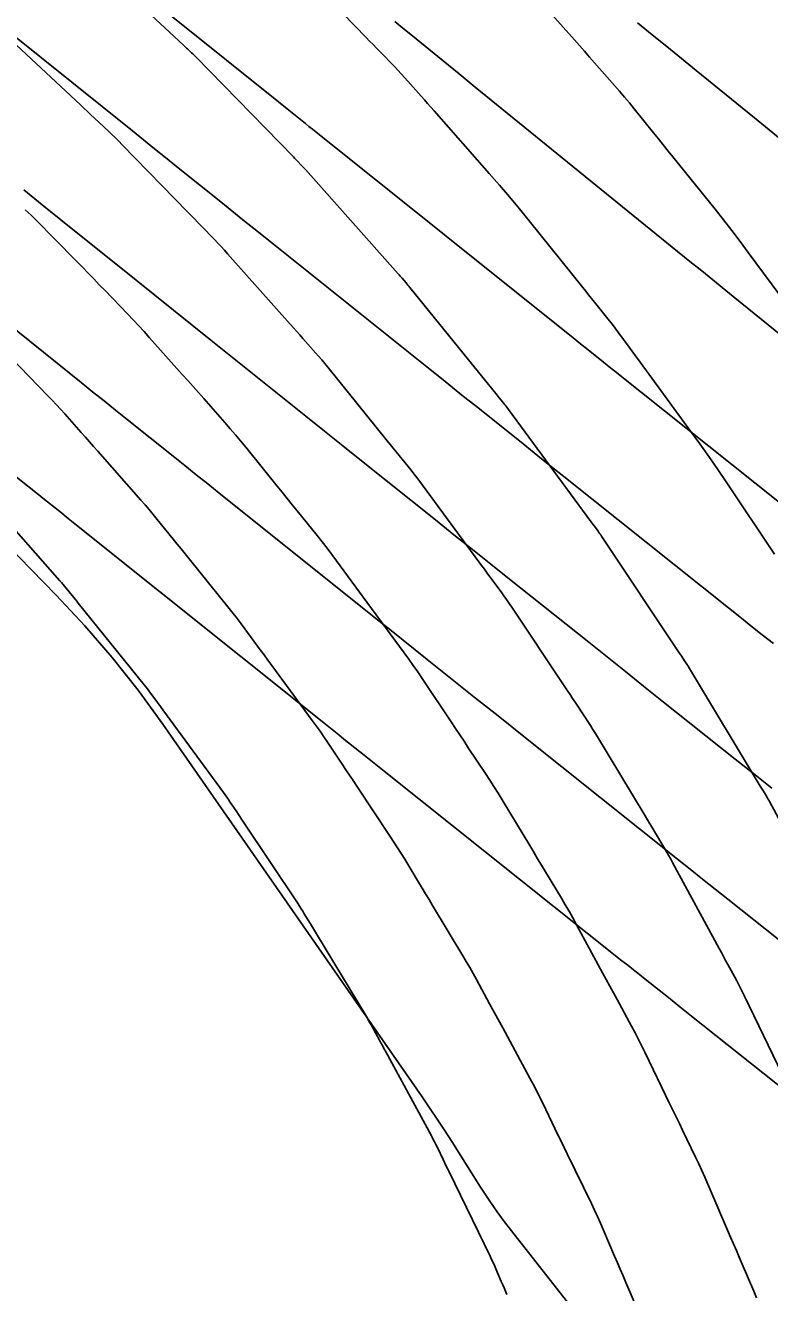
# Model space of a CAD drawing. Extents: x 1005228 to 1008882, y 1883389 to 1885754.
# Drawn here: x 1007534.54 to 1007554.1, y 1884924.33 to 1884957.65 of the extents above; entities that cross this region are included whole.
import ezdxf

# ---------------------------------------------------------------- set-up
doc = ezdxf.new("R2010")
doc.units = 0
for name, color, linetype in [('ATDIMS', 7, 'Continuous'), ('C-ANNO-NOTE', 7, 'Continuous'), ('TSOBSTACLE', 7, 'Continuous')]:
    doc.layers.add(name, color=color, linetype=linetype)

msp = doc.modelspace()

# ---------------------------------------------------------------- linework, layer by layer
at = {"layer": 'ATDIMS'}
for points in [[(1007556.687, 1884943.246), (1007550.124, 1884948.482), (1007550.024, 1884948.561), (1007549.925, 1884948.641), (1007549.825, 1884948.72), (1007549.725, 1884948.8), (1007549.327, 1884949.119), (1007549.128, 1884949.278), (1007548.929, 1884949.438), (1007542.256, 1884954.782), (1007542.167, 1884954.853), (1007542.078, 1884954.924), (1007541.989, 1884954.995), (1007541.901, 1884955.066), (1007541.457, 1884955.423), (1007541.191, 1884955.637), (1007534.27, 1884961.197)], [(1007535.989, 1884959.657), (1007538.691, 1884957.13), (1007538.718, 1884957.105), (1007538.745, 1884957.08), (1007538.772, 1884957.054), (1007538.799, 1884957.029), (1007538.906, 1884956.927), (1007538.933, 1884956.901), (1007538.96, 1884956.875), (1007538.986, 1884956.849), (1007539.012, 1884956.823), (1007541.579, 1884954.19), (1007541.606, 1884954.163), (1007541.633, 1884954.135), (1007541.66, 1884954.108), (1007541.687, 1884954.08), (1007541.794, 1884953.969), (1007541.82, 1884953.942), (1007541.847, 1884953.914), (1007541.873, 1884953.885), (1007541.898, 1884953.857), (1007544.33, 1884951.119), (1007544.356, 1884951.09), (1007544.382, 1884951.06), (1007544.408, 1884951.031), (1007544.434, 1884951.001), (1007544.539, 1884950.883), (1007544.565, 1884950.853), (1007544.59, 1884950.823), (1007544.615, 1884950.793), (1007544.64, 1884950.762), (1007546.938, 1884947.924), (1007546.988, 1884947.862), (1007547.038, 1884947.8), (1007547.138, 1884947.675), (1007547.163, 1884947.644), (1007547.188, 1884947.613), (1007547.212, 1884947.581), (1007547.236, 1884947.549), (1007549.396, 1884944.61), (1007549.444, 1884944.546), (1007549.491, 1884944.481), (1007549.586, 1884944.352), (1007549.609, 1884944.319), (1007549.633, 1884944.287), (1007549.655, 1884944.254), (1007549.678, 1884944.22), (1007551.703, 1884941.184), (1007551.769, 1884941.085), (1007551.879, 1884940.92), (1007551.901, 1884940.886), (1007551.922, 1884940.853), (1007551.943, 1884940.819), (1007551.964, 1884940.785), (1007553.85, 1884937.652), (1007553.931, 1884937.518), (1007554.011, 1884937.384), (1007554.031, 1884937.351), (1007554.051, 1884937.317), (1007554.07, 1884937.283), (1007554.089, 1884937.249), (1007555.834, 1884934.021)]]:
    msp.add_lwpolyline(points, dxfattribs=at)
at = {"layer": 'C-ANNO-NOTE'}
msp.add_lwpolyline([(1007551.496, 1884920.625), (1007547.309, 1884925.958), (1007547.095, 1884926.238), (1007546.888, 1884926.524), (1007546.688, 1884926.815), (1007546.495, 1884927.111), (1007545.741, 1884928.305), (1007545.55, 1884928.603), (1007545.357, 1884928.898), (1007545.16, 1884929.191), (1007544.96, 1884929.482), (1007538.148, 1884939.279), (1007537.501, 1884940.169), (1007536.819, 1884941.031), (1007536.102, 1884941.863), (1007535.35, 1884942.667), (1007532.082, 1884946.017)], dxfattribs=at)
at = {"layer": 'TSOBSTACLE'}
for points in [[(1007541.97, 1884958.912), (1007543.491, 1884957.334), (1007543.584, 1884957.239), (1007543.676, 1884957.143), (1007543.768, 1884957.048), (1007543.861, 1884956.952), (1007544.233, 1884956.568), (1007544.324, 1884956.473), (1007544.413, 1884956.378), (1007544.501, 1884956.281), (1007544.588, 1884956.184), (1007544.934, 1884955.792), (1007545.021, 1884955.694), (1007545.107, 1884955.596), (1007545.193, 1884955.498), (1007545.28, 1884955.4), (1007546.725, 1884953.758), (1007546.993, 1884953.45), (1007547.257, 1884953.14), (1007547.518, 1884952.826), (1007547.776, 1884952.509), (1007549.183, 1884950.759), (1007549.261, 1884950.662), (1007549.339, 1884950.565), (1007549.417, 1884950.469), (1007549.495, 1884950.372), (1007549.809, 1884949.982), (1007549.886, 1884949.886), (1007549.962, 1884949.788), (1007550.036, 1884949.69), (1007550.11, 1884949.591), (1007550.402, 1884949.193), (1007550.475, 1884949.093), (1007550.548, 1884948.994), (1007550.621, 1884948.894), (1007550.694, 1884948.794), (1007552.017, 1884946.986), (1007552.26, 1884946.651), (1007552.5, 1884946.312), (1007552.735, 1884945.971), (1007552.967, 1884945.627), (1007554.22, 1884943.746)], [(1007554.195, 1884941.396), (1007553.9, 1884941.632), (1007553.605, 1884941.867), (1007553.309, 1884942.103), (1007553.014, 1884942.338), (1007548.691, 1884945.788), (1007548.397, 1884946.022), (1007548.104, 1884946.256), (1007547.811, 1884946.49), (1007547.518, 1884946.724), (1007546.347, 1884947.662), (1007546.054, 1884947.897), (1007545.761, 1884948.131), (1007545.468, 1884948.366), (1007545.175, 1884948.6), (1007540.835, 1884952.076), (1007540.544, 1884952.309), (1007540.253, 1884952.542), (1007539.963, 1884952.775), (1007539.672, 1884953.008), (1007538.511, 1884953.941), (1007538.22, 1884954.175), (1007537.93, 1884954.408), (1007537.64, 1884954.641), (1007537.349, 1884954.875), (1007532.518, 1884958.756)], [(1007554.561, 1884950.282), (1007553.534, 1884951.682), (1007553.321, 1884951.969), (1007553.105, 1884952.254), (1007552.885, 1884952.536), (1007552.662, 1884952.816), (1007551.554, 1884954.19), (1007551.427, 1884954.347), (1007551.3, 1884954.505), (1007551.173, 1884954.663), (1007551.046, 1884954.821), (1007550.535, 1884955.457), (1007550.409, 1884955.612), (1007550.281, 1884955.765), (1007550.151, 1884955.917), (1007550.02, 1884956.068), (1007549.492, 1884956.668), (1007549.36, 1884956.818), (1007549.228, 1884956.968), (1007549.096, 1884957.118), (1007548.964, 1884957.268), (1007547.782, 1884958.605)], [(1007544.243, 1884957.751), (1007544.455, 1884957.578), (1007544.666, 1884957.406), (1007545.513, 1884956.718), (1007545.936, 1884956.374), (1007546.359, 1884956.029), (1007551.672, 1884951.709), (1007551.856, 1884951.56), (1007552.039, 1884951.411), (1007552.223, 1884951.263), (1007552.406, 1884951.114), (1007553.14, 1884950.519), (1007553.324, 1884950.37), (1007553.507, 1884950.222), (1007553.691, 1884950.073), (1007553.874, 1884949.924), (1007559.536, 1884945.338)], [(1007554.466, 1884954.592), (1007554.082, 1884954.904), (1007553.697, 1884955.216), (1007552.16, 1884956.466), (1007551.776, 1884956.779), (1007551.392, 1884957.091), (1007551.007, 1884957.403), (1007550.623, 1884957.716)], [(1007534.176, 1884957.249), (1007535.984, 1884955.558), (1007536.076, 1884955.472), (1007536.168, 1884955.385), (1007536.26, 1884955.299), (1007536.352, 1884955.212), (1007536.719, 1884954.866), (1007536.811, 1884954.779), (1007536.901, 1884954.691), (1007536.99, 1884954.602), (1007537.079, 1884954.512), (1007538.807, 1884952.74), (1007538.895, 1884952.65), (1007538.982, 1884952.56), (1007539.07, 1884952.469), (1007539.158, 1884952.379), (1007539.508, 1884952.017), (1007539.595, 1884951.926), (1007539.681, 1884951.834), (1007539.766, 1884951.741), (1007539.85, 1884951.648), (1007541.495, 1884949.795), (1007541.579, 1884949.702), (1007541.662, 1884949.608), (1007541.745, 1884949.514), (1007541.828, 1884949.42), (1007542.16, 1884949.044), (1007542.242, 1884948.95), (1007542.323, 1884948.855), (1007542.404, 1884948.759), (1007542.483, 1884948.662), (1007544.047, 1884946.73), (1007544.125, 1884946.633), (1007544.203, 1884946.537), (1007544.281, 1884946.44), (1007544.359, 1884946.343), (1007544.672, 1884945.955), (1007544.749, 1884945.858), (1007544.826, 1884945.76), (1007544.901, 1884945.661), (1007544.975, 1884945.561), (1007546.454, 1884943.55), (1007546.527, 1884943.451), (1007546.6, 1884943.351), (1007546.673, 1884943.252), (1007546.746, 1884943.152), (1007547.037, 1884942.755), (1007547.11, 1884942.655), (1007547.181, 1884942.554), (1007547.251, 1884942.453), (1007547.32, 1884942.351), (1007548.714, 1884940.261), (1007548.781, 1884940.159), (1007548.849, 1884940.058), (1007548.916, 1884939.957), (1007548.984, 1884939.855), (1007549.254, 1884939.45), (1007549.321, 1884939.348), (1007549.387, 1884939.245), (1007549.452, 1884939.142), (1007549.515, 1884939.038), (1007550.82, 1884936.869), (1007550.882, 1884936.766), (1007550.944, 1884936.663), (1007551.006, 1884936.56), (1007551.068, 1884936.457), (1007551.317, 1884936.045), (1007551.378, 1884935.942), (1007551.438, 1884935.838), (1007551.497, 1884935.733), (1007551.555, 1884935.628), (1007552.77, 1884933.381), (1007552.827, 1884933.277), (1007552.883, 1884933.173), (1007552.939, 1884933.069), (1007552.996, 1884932.965), (1007553.221, 1884932.549), (1007553.277, 1884932.445), (1007553.332, 1884932.34), (1007553.385, 1884932.234), (1007553.437, 1884932.128), (1007554.559, 1884929.803)], [(1007554.151, 1884937.595), (1007553.67, 1884937.979), (1007553.189, 1884938.362), (1007551.265, 1884939.896), (1007550.784, 1884940.28), (1007550.303, 1884940.664), (1007549.822, 1884941.047), (1007549.341, 1884941.431), (1007547.257, 1884943.093), (1007546.771, 1884943.482), (1007546.284, 1884943.871), (1007545.797, 1884944.26), (1007545.311, 1884944.649), (1007543.366, 1884946.206), (1007542.88, 1884946.595), (1007542.394, 1884946.984), (1007541.908, 1884947.373), (1007541.421, 1884947.763), (1007539.414, 1884949.37), (1007538.921, 1884949.765), (1007538.429, 1884950.16), (1007537.937, 1884950.555), (1007537.444, 1884950.95), (1007535.469, 1884952.537), (1007534.98, 1884952.93), (1007534.492, 1884953.322)], [(1007553.753, 1884924.2), (1007553.679, 1884924.376), (1007553.373, 1884925.086), (1007553.297, 1884925.263), (1007553.221, 1884925.44), (1007553.145, 1884925.617), (1007553.069, 1884925.794), (1007552.474, 1884927.188), (1007552.396, 1884927.368), (1007552.316, 1884927.546), (1007552.234, 1884927.723), (1007552.149, 1884927.9), (1007551.808, 1884928.604), (1007551.722, 1884928.78), (1007551.637, 1884928.956), (1007551.552, 1884929.132), (1007551.467, 1884929.308), (1007550.825, 1884930.638), (1007550.738, 1884930.816), (1007550.648, 1884930.993), (1007550.557, 1884931.169), (1007550.463, 1884931.344), (1007550.084, 1884932.042), (1007549.99, 1884932.217), (1007549.895, 1884932.391), (1007549.801, 1884932.566), (1007549.706, 1884932.741), (1007549.021, 1884934.007), (1007548.924, 1884934.184), (1007548.826, 1884934.359), (1007548.725, 1884934.533), (1007548.622, 1884934.706), (1007548.206, 1884935.396), (1007548.102, 1884935.569), (1007547.999, 1884935.741), (1007547.895, 1884935.913), (1007547.791, 1884936.086), (1007547.066, 1884937.291), (1007546.96, 1884937.465), (1007546.851, 1884937.638), (1007546.741, 1884937.809), (1007546.629, 1884937.98), (1007546.177, 1884938.659), (1007546.064, 1884938.828), (1007545.951, 1884938.998), (1007545.837, 1884939.168), (1007545.724, 1884939.337), (1007544.962, 1884940.481), (1007544.846, 1884940.652), (1007544.729, 1884940.822), (1007544.61, 1884940.99), (1007544.488, 1884941.158), (1007544, 1884941.824), (1007543.878, 1884941.99), (1007543.756, 1884942.157), (1007543.633, 1884942.323), (1007543.511, 1884942.49), (1007542.714, 1884943.573), (1007542.59, 1884943.741), (1007542.463, 1884943.907), (1007542.335, 1884944.072), (1007542.205, 1884944.235), (1007541.68, 1884944.886), (1007541.549, 1884945.049), (1007541.418, 1884945.211), (1007541.287, 1884945.374), (1007541.155, 1884945.536), (1007540.326, 1884946.561), (1007540.192, 1884946.724), (1007540.057, 1884946.886), (1007539.92, 1884947.047), (1007539.781, 1884947.206), (1007539.222, 1884947.839), (1007539.082, 1884947.997), (1007538.942, 1884948.156), (1007538.802, 1884948.314), (1007538.661, 1884948.472), (1007537.802, 1884949.439), (1007537.66, 1884949.598), (1007537.515, 1884949.755), (1007537.37, 1884949.911), (1007537.222, 1884950.065), (1007536.629, 1884950.678), (1007536.48, 1884950.831), (1007536.332, 1884950.984), (1007536.183, 1884951.137), (1007536.034, 1884951.29), (1007535.146, 1884952.2), (1007534.995, 1884952.354), (1007534.842, 1884952.506), (1007534.688, 1884952.656), (1007534.532, 1884952.804)], [(1007554.319, 1884933.629), (1007552.996, 1884934.681), (1007552.665, 1884934.944), (1007552.335, 1884935.207), (1007552.004, 1884935.47), (1007551.674, 1884935.733), (1007547.636, 1884938.954), (1007547.319, 1884939.207), (1007547.002, 1884939.46), (1007546.684, 1884939.713), (1007546.367, 1884939.966), (1007545.098, 1884940.979), (1007544.781, 1884941.232), (1007544.463, 1884941.485), (1007544.146, 1884941.739), (1007543.829, 1884941.993), (1007539.633, 1884945.352), (1007539.33, 1884945.595), (1007539.027, 1884945.837), (1007538.724, 1884946.08), (1007538.421, 1884946.322), (1007537.209, 1884947.292), (1007536.907, 1884947.535), (1007536.604, 1884947.778), (1007536.301, 1884948.02), (1007535.999, 1884948.263), (1007531.628, 1884951.774)], [(1007556.772, 1884927.847), (1007552.045, 1884931.605), (1007551.739, 1884931.847), (1007551.434, 1884932.09), (1007550.824, 1884932.575), (1007550.671, 1884932.697), (1007550.518, 1884932.818), (1007550.366, 1884932.94), (1007550.214, 1884933.061), (1007543.965, 1884938.045), (1007543.7, 1884938.256), (1007543.436, 1884938.467), (1007542.907, 1884938.889), (1007542.775, 1884938.995), (1007542.643, 1884939.1), (1007542.511, 1884939.206), (1007542.379, 1884939.311), (1007535.88, 1884944.514), (1007535.66, 1884944.69), (1007535.439, 1884944.866), (1007534.999, 1884945.219), (1007534.889, 1884945.307), (1007534.779, 1884945.395), (1007534.669, 1884945.484), (1007534.559, 1884945.572), (1007527.788, 1884951.012)], [(1007550.815, 1884923.448), (1007550.318, 1884924.601), (1007550.243, 1884924.775), (1007550.168, 1884924.949), (1007550.094, 1884925.122), (1007550.02, 1884925.296), (1007549.723, 1884925.991), (1007549.648, 1884926.164), (1007549.571, 1884926.336), (1007549.491, 1884926.507), (1007549.41, 1884926.678), (1007548.775, 1884927.985), (1007548.694, 1884928.152), (1007548.614, 1884928.318), (1007548.533, 1884928.484), (1007548.453, 1884928.651), (1007548.131, 1884929.317), (1007548.05, 1884929.483), (1007547.967, 1884929.648), (1007547.882, 1884929.812), (1007547.795, 1884929.975), (1007547.08, 1884931.292), (1007546.994, 1884931.451), (1007546.907, 1884931.61), (1007546.821, 1884931.769), (1007546.735, 1884931.928), (1007546.391, 1884932.565), (1007546.304, 1884932.724), (1007546.215, 1884932.881), (1007546.124, 1884933.038), (1007546.032, 1884933.193), (1007545.236, 1884934.515), (1007545.144, 1884934.667), (1007545.053, 1884934.819), (1007544.961, 1884934.971), (1007544.87, 1884935.122), (1007544.504, 1884935.73), (1007544.412, 1884935.881), (1007544.318, 1884936.031), (1007544.222, 1884936.18), (1007544.125, 1884936.328), (1007543.245, 1884937.649), (1007543.149, 1884937.794), (1007543.053, 1884937.938), (1007542.956, 1884938.082), (1007542.86, 1884938.227), (1007542.475, 1884938.804), (1007542.378, 1884938.948), (1007542.279, 1884939.091), (1007542.179, 1884939.233), (1007542.077, 1884939.373), (1007541.113, 1884940.688), (1007541.012, 1884940.825), (1007540.912, 1884940.963), (1007540.811, 1884941.1), (1007540.71, 1884941.237), (1007540.308, 1884941.785), (1007540.206, 1884941.921), (1007540.103, 1884942.056), (1007539.999, 1884942.19), (1007539.893, 1884942.323), (1007538.842, 1884943.627), (1007538.738, 1884943.756), (1007538.633, 1884943.886), (1007538.529, 1884944.015), (1007538.424, 1884944.145), (1007538.004, 1884944.663), (1007537.899, 1884944.792), (1007537.792, 1884944.92), (1007537.684, 1884945.046), (1007537.574, 1884945.172), (1007536.438, 1884946.459), (1007536.33, 1884946.581), (1007536.222, 1884946.703), (1007536.114, 1884946.826), (1007536.005, 1884946.948), (1007535.572, 1884947.436), (1007535.462, 1884947.557), (1007535.352, 1884947.678), (1007535.241, 1884947.797), (1007535.128, 1884947.915), (1007533.904, 1884949.179)], [(1007533.58, 1884945.163), (1007535.446, 1884943.05), (1007535.487, 1884943.002), (1007535.529, 1884942.954), (1007535.569, 1884942.905), (1007535.609, 1884942.856), (1007535.769, 1884942.659), (1007535.809, 1884942.61), (1007535.848, 1884942.561), (1007535.888, 1884942.511), (1007535.928, 1884942.462), (1007537.66, 1884940.313), (1007537.702, 1884940.26), (1007537.744, 1884940.206), (1007537.785, 1884940.152), (1007537.826, 1884940.097), (1007537.987, 1884939.878), (1007538.027, 1884939.823), (1007538.068, 1884939.768), (1007538.108, 1884939.713), (1007538.148, 1884939.658), (1007539.746, 1884937.479), (1007539.788, 1884937.42), (1007539.83, 1884937.361), (1007539.872, 1884937.301), (1007539.912, 1884937.241), (1007540.074, 1884936.999), (1007540.155, 1884936.878), (1007540.235, 1884936.757), (1007541.702, 1884934.555), (1007541.744, 1884934.491), (1007541.786, 1884934.426), (1007541.827, 1884934.36), (1007541.867, 1884934.294), (1007542.027, 1884934.029), (1007542.107, 1884933.897), (1007542.187, 1884933.764), (1007543.523, 1884931.546), (1007543.565, 1884931.475), (1007543.606, 1884931.404), (1007543.646, 1884931.333), (1007543.686, 1884931.261), (1007543.842, 1884930.973), (1007543.881, 1884930.901), (1007543.92, 1884930.829), (1007543.959, 1884930.757), (1007543.998, 1884930.685), (1007545.207, 1884928.456), (1007545.247, 1884928.38), (1007545.287, 1884928.303), (1007545.326, 1884928.226), (1007545.364, 1884928.148), (1007545.515, 1884927.836), (1007545.553, 1884927.758), (1007545.59, 1884927.68), (1007545.628, 1884927.602), (1007545.666, 1884927.524), (1007546.75, 1884925.292), (1007546.789, 1884925.21), (1007546.827, 1884925.127), (1007546.865, 1884925.044), (1007546.901, 1884924.96), (1007547.044, 1884924.624), (1007547.08, 1884924.541), (1007547.116, 1884924.457), (1007547.152, 1884924.373), (1007547.188, 1884924.289)]]:
    msp.add_lwpolyline(points, dxfattribs=at)

doc.saveas('drawing.dxf')
